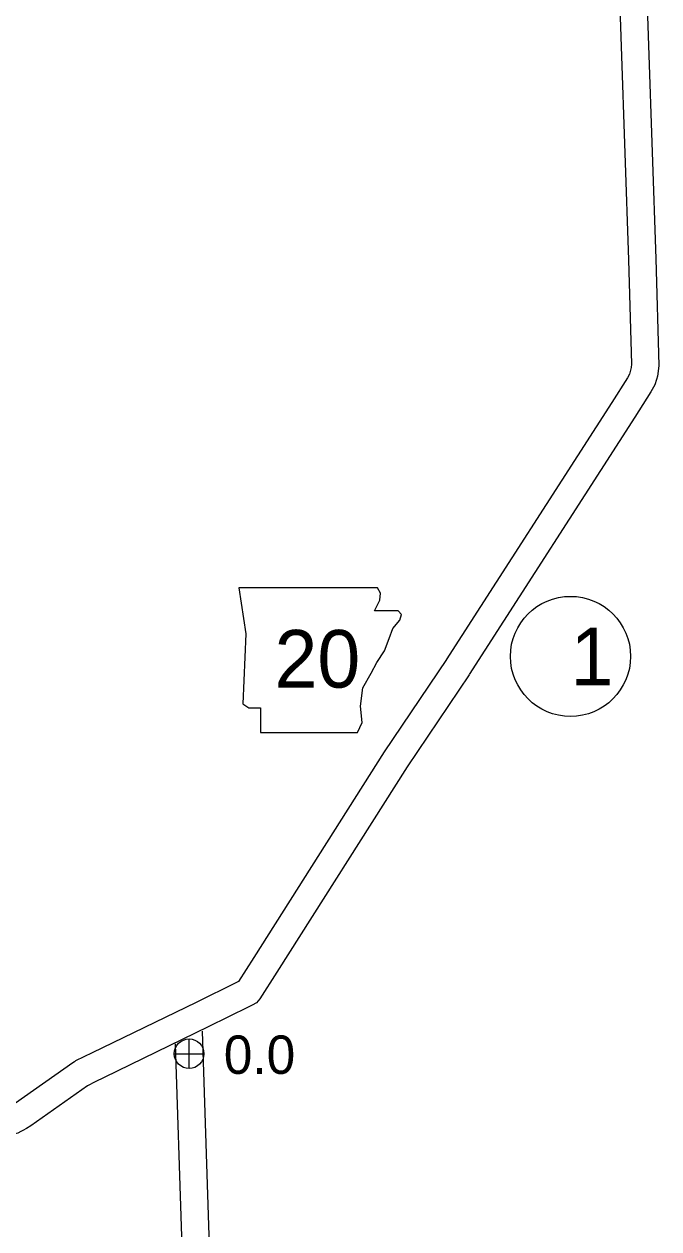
# Model space of a CAD drawing. Extents: x -939622 to -934222, y 1383701 to 1385301.
# Drawn here: x -935718.88 to -935697.95, y 1383989.81 to 1384029.55 of the extents above; entities that cross this region are included whole.
import ezdxf

# ---------------------------------------------------------------- set-up
doc = ezdxf.new("R2010")
doc.units = 0
for name, color, linetype in [('Level 10', 7, 'Continuous'), ('Level 21', 7, 'Continuous'), ('Level 25', 7, 'Continuous'), ('Level 26', 7, 'Continuous'), ('Level 27', 7, 'Continuous')]:
    doc.layers.add(name, color=color, linetype=linetype)

msp = doc.modelspace()

# ---------------------------------------------------------------- linework, layer by layer
at = {"layer": 'Level 10'}
for points in [[(-935699.984, 1384039.324), (-935699.836, 1384036.987), (-935699.812, 1384036.839), (-935699.796, 1384036.782), (-935699.756, 1384036.59), (-935699.726, 1384036.413), (-935699.508, 1384035.104), (-935699.47, 1384034.883), (-935699.428, 1384034.567), (-935699.394, 1384034.379), (-935699.371, 1384034.129), (-935699.362, 1384033.696), (-935699.199, 1384028.814), (-935698.953, 1384021.778), (-935698.856, 1384018.338), (-935698.872, 1384018.227), (-935698.886, 1384018.131), (-935698.899, 1384018.086), (-935698.925, 1384018.003), (-935698.991, 1384017.883), (-935699.508, 1384017.07), (-935704.967, 1384008.582)], [(-935699.086, 1384039.381), (-935698.941, 1384037.088), (-935698.933, 1384037.038), (-935698.921, 1384036.999), (-935698.871, 1384036.756), (-935698.838, 1384036.562), (-935698.621, 1384035.254), (-935698.581, 1384035.02), (-935698.538, 1384034.706), (-935698.502, 1384034.499), (-935698.472, 1384034.179), (-935698.463, 1384033.72), (-935698.3, 1384028.845), (-935698.053, 1384021.807), (-935697.955, 1384018.287), (-935697.981, 1384018.1), (-935698.005, 1384017.936), (-935698.039, 1384017.823), (-935698.093, 1384017.649), (-935698.217, 1384017.424), (-935698.75, 1384016.585), (-935704.21, 1384008.095)], [(-935704.962, 1384008.59), (-935707.009, 1384005.547), (-935711.306, 1383998.765), (-935711.82, 1383997.969), (-935711.881, 1383997.936), (-935713.215, 1383997.282)], [(-935704.215, 1384008.088), (-935706.255, 1384005.055), (-935710.547, 1383998.28), (-935711.116, 1383997.4), (-935711.223, 1383997.268), (-935711.368, 1383997.19), (-935711.469, 1383997.136), (-935712.819, 1383996.473)], [(-935713.215, 1383997.282), (-935716.638, 1383995.617), (-935717.189, 1383995.357), (-935717.227, 1383995.321), (-935717.274, 1383995.295), (-935719.162, 1383993.958)], [(-935712.819, 1383996.473), (-935716.249, 1383994.805), (-935716.543, 1383994.667), (-935716.799, 1383994.529), (-935718.659, 1383993.212), (-935718.802, 1383993.12), (-935718.925, 1383993.056), (-935718.989, 1383993.023), (-935719.091, 1383992.971), (-935719.232, 1383992.94), (-935719.321, 1383992.93), (-935719.43, 1383992.916), (-935728.558, 1383992.529), (-935728.831, 1383992.513), (-935728.905, 1383992.498), (-935728.926, 1383992.493), (-935728.97, 1383992.472), (-935729.046, 1383992.437), (-935729.115, 1383992.411), (-935729.126, 1383992.406), (-935729.16, 1383992.381), (-935729.221, 1383992.346), (-935732.826, 1383989.497)], [(-935713.018, 1383996.333), (-935712.794, 1383989.596), (-935712.508, 1383981.888)], [(-935713.905, 1383995.917), (-935713.694, 1383989.565), (-935713.408, 1383981.855)]]:
    msp.add_lwpolyline(points, dxfattribs=at)
at = {"layer": 'Level 21'}
msp.add_lwpolyline([(-935711.801, 1384010.961), (-935711.573, 1384009.438), (-935711.674, 1384007.129), (-935711.471, 1384007.002), (-935711.09, 1384007.002), (-935711.09, 1384006.19), (-935707.893, 1384006.19), (-935707.741, 1384006.52), (-935707.791, 1384007.053), (-935707.715, 1384007.662), (-935707.436, 1384008.144), (-935707.258, 1384008.499), (-935707.005, 1384008.88), (-935706.852, 1384009.286), (-935706.726, 1384009.616), (-935706.497, 1384009.895), (-935706.446, 1384010.073), (-935706.548, 1384010.2), (-935707.335, 1384010.2), (-935707.157, 1384010.555), (-935707.132, 1384010.783), (-935707.237, 1384010.959)], close=True, dxfattribs=at)
at = {"layer": 'Level 26'}
for p, q in [((-935713.444, 1383995.104), (-935713.444, 1383996.079)), ((-935713.932, 1383995.591), (-935712.957, 1383995.591))]:
    msp.add_line(p, q, dxfattribs=at)
msp.add_circle((-935713.444, 1383995.591), 0.487, dxfattribs=at)
at = {"layer": 'Level 27'}
msp.add_circle((-935700.869, 1384008.696), 1.98, dxfattribs=at)

# ---------------------------------------------------------------- texts
at = {"layer": 'Level 21'}
msp.add_text('20', height=1.9008, dxfattribs=at).set_placement((-935710.628, 1384007.665))
at = {"layer": 'Level 25'}
msp.add_text('0.0', height=1.2672, dxfattribs=at).set_placement((-935712.3, 1383994.926))
at = {"layer": 'Level 27'}
msp.add_text('1', height=1.901, dxfattribs=at).set_placement((-935700.869, 1384007.746))

doc.saveas('drawing.dxf')
